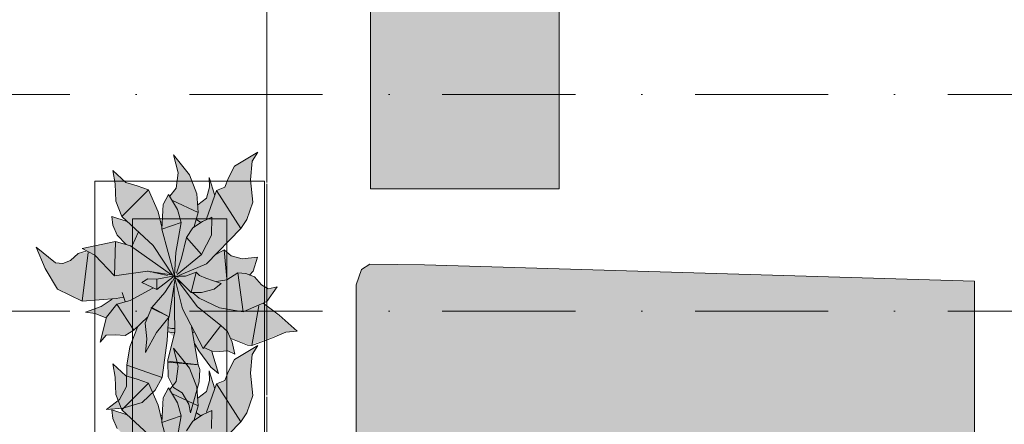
# Model space of a CAD drawing. Header units: millimetres. Extents: x -59761 to 112741, y -57975 to 46221.
# Tile 349 of 421: x 75194 to 77805, y -27875 to -26801. Entities that reach past the tile are written whole.
import ezdxf

# ---------------------------------------------------------------- set-up
doc = ezdxf.new("R2010")
doc.units = ezdxf.units.MM
for name, pattern in [('короткая штриховая', [282.222222, 141.111111, -141.111111]), ('Штриховая', [564.444447, 282.222223, -282.222223]), ('Штрихпунктирная', [670.277762, 352.777767, -176.388884, 0, -141.111112])]:
    doc.linetypes.add(name, pattern=pattern)
for name, color, linetype in [('Интерьер - лежаки 2', 7, 'Continuous'), ('Интерьер - Мебель', 7, 'Continuous'), ('Элемент модели - Границы зон', 7, 'Continuous'), ('Элемент Модели - Зона', 7, 'Continuous'), ('Элемент Модели - Оси', 2, 'Continuous')]:
    doc.layers.add(name, color=color, linetype=linetype)

msp = doc.modelspace()

# ---------------------------------------------------------------- hatches: boundary and pattern name
at = {"layer": 'Интерьер - лежаки 2', "linetype": 'Continuous', "lineweight": 0}
for points in [[(76624.5, -26750), (76124.5, -26750), (76124.5, -27250), (76624.5, -27250)], [(76267.57, -27451.54), (76122.41, -27449.7), (76100.96, -27463.81), (76086.46, -27504.54), (76086.42, -27909.41), (76100.96, -27951.28), (76127.82, -27967.98), (77726.46, -27914.54), (77726.46, -27494.54)]]:
    msp.add_hatch(color=255, dxfattribs=at).paths.add_polyline_path(points)
at = {"layer": 'Интерьер - Мебель', "linetype": 'Continuous', "lineweight": 0}
for points in [[(75238.13, -27404.45), (75261.57, -27461.7), (75294.14, -27516.01), (75359.54, -27547.87), (75439.45, -27542.49), (75411.7, -27561.24), (75368.65, -27577.33), (75394.53, -27580.97), (75423.13, -27592.6), (75408, -27656.74), (75423.53, -27638.13), (75466.35, -27638.41), (75473.91, -27639.02), (75497.33, -27624.69), (75506.28, -27616.65), (75485.77, -27670.55), (75479.27, -27711.33), (75477.86, -27767.42), (75458.84, -27809.16), (75424.09, -27835.63), (75467.88, -27831.82), (75519.1, -27817.1), (75553.79, -27783.83), (75571.8, -27750.79), (75587.5, -27629.01), (75602.77, -27642.9), (75586.11, -27707), (75588.14, -27748.96), (75602.47, -27776.74), (75625.18, -27791.62), (75642.8, -27821.75), (75647.59, -27844.08), (75670.37, -27761.79), (75669.67, -27722.82), (75658.9, -27666.36), (75697.5, -27718.13), (75721.52, -27740.28), (75704.61, -27680.94), (75734.54, -27680.72), (75746.14, -27679.56), (75764.87, -27688.89), (75753.77, -27647.47), (75804.39, -27665.14), (75900.07, -27630.21), (75930.14, -27627.38), (75839.58, -27553.49), (75849.26, -27549.36), (75877.02, -27509.79), (75853.19, -27515.72), (75835.42, -27504.38), (75816.9, -27483.05), (75805.58, -27479.01), (75813.82, -27468.7), (75825.24, -27430.95), (75784.39, -27435.53), (75754.88, -27427.95), (75736.09, -27411.82), (75717.35, -27423.6), (75781.01, -27354.81), (75796.82, -27331), (75812.09, -27285.2), (75806.29, -27225.71), (75811.06, -27176.47), (75825.56, -27153.07), (75763.76, -27189.93), (75738.12, -27245.87), (75716.28, -27254.57), (75711.32, -27267.26), (75696.33, -27220.07), (75697.54, -27245.24), (75689.98, -27274.93), (75667.06, -27292.3), (75663.69, -27262.91), (75644.57, -27212.8), (75602.53, -27159.82), (75614.1, -27207.23), (75608.92, -27248.09), (75592.6, -27269.46), (75588.8, -27264.76), (75578.02, -27285.51), (75571.39, -27351.37), (75561.1, -27311.13), (75536.02, -27252.71), (75475.97, -27232.77), (75441.32, -27201.27), (75447.54, -27236.77), (75448.96, -27282.33), (75464.72, -27323.29), (75479.22, -27337.04), (75438.22, -27323.26), (75441.71, -27346), (75453.08, -27373.03), (75476.93, -27397.28), (75448.34, -27389.89), (75360.18, -27407.93), (75376.79, -27417.09), (75349.19, -27421.68), (75339.3, -27430.81), (75322.96, -27442.55), (75308.88, -27448.23), (75288.9, -27446.12)], [(75238.13, -27917.5), (75261.57, -27974.74), (75294.14, -28029.06), (75359.54, -28060.92), (75439.45, -28055.53), (75411.7, -28074.29), (75368.65, -28090.38), (75394.53, -28094.01), (75423.13, -28105.65), (75408, -28169.79), (75423.53, -28151.17), (75466.35, -28151.46), (75473.91, -28152.06), (75497.33, -28137.74), (75506.28, -28129.69), (75485.77, -28183.59), (75479.27, -28224.38), (75477.86, -28280.47), (75458.84, -28322.2), (75424.09, -28348.68), (75467.88, -28344.86), (75519.1, -28330.15), (75553.79, -28296.87), (75571.8, -28263.83), (75587.5, -28142.05), (75602.77, -28155.95), (75586.11, -28220.05), (75588.14, -28262), (75602.47, -28289.79), (75625.18, -28304.66), (75642.8, -28334.8), (75647.59, -28357.12), (75670.37, -28274.84), (75669.67, -28235.86), (75658.9, -28179.41), (75697.5, -28231.17), (75721.52, -28253.32), (75704.61, -28193.99), (75734.54, -28193.77), (75746.14, -28192.6), (75764.87, -28201.94), (75753.77, -28160.52), (75804.39, -28178.19), (75900.07, -28143.25), (75930.14, -28140.43), (75839.58, -28066.53), (75849.26, -28062.41), (75877.02, -28022.83), (75853.19, -28028.77), (75835.42, -28017.42), (75816.9, -27996.09), (75805.58, -27992.05), (75813.82, -27981.74), (75825.24, -27944), (75784.39, -27948.57), (75754.88, -27940.99), (75736.09, -27924.87), (75717.35, -27936.64), (75781.01, -27867.86), (75796.82, -27844.04), (75812.09, -27798.25), (75806.29, -27738.76), (75811.06, -27689.51), (75825.56, -27666.12), (75763.76, -27702.97), (75738.12, -27758.91), (75716.28, -27767.61), (75711.32, -27780.3), (75696.33, -27733.11), (75697.54, -27758.28), (75689.98, -27787.98), (75667.06, -27805.34), (75663.69, -27775.96), (75644.57, -27725.85), (75602.53, -27672.86), (75614.1, -27720.28), (75608.92, -27761.13), (75592.6, -27782.51), (75588.8, -27777.81), (75578.02, -27798.55), (75571.39, -27864.42), (75561.1, -27824.18), (75536.02, -27765.76), (75475.97, -27745.81), (75441.32, -27714.32), (75447.54, -27749.81), (75448.96, -27795.38), (75464.72, -27836.34), (75479.22, -27850.08), (75438.22, -27836.31), (75441.71, -27859.05), (75453.08, -27886.08), (75476.93, -27910.33), (75448.34, -27902.94), (75360.18, -27920.97), (75376.79, -27930.13), (75349.19, -27934.72), (75339.3, -27943.86), (75322.96, -27955.59), (75308.88, -27961.28), (75288.9, -27959.16)]]:
    msp.add_hatch(color=255, dxfattribs=at).paths.add_polyline_path(points)

# ---------------------------------------------------------------- linework, layer by layer
at = {"layer": 'Интерьер - лежаки 2', "color": 7, "linetype": 'Continuous', "lineweight": 5}
for p, q in [((76124.5, -27250), (76124.5, -26750)), ((76624.5, -26750), (76624.5, -27250)), ((76624.5, -27250), (76124.5, -27250))]:
    msp.add_line(p, q, dxfattribs=at)
at = {"layer": 'Интерьер - лежаки 2', "color": 7, "linetype": 'Continuous', "lineweight": 5, "flags": 128}
msp.add_lwpolyline([(76267.57, -27451.54), (76122.41, -27449.7), (76100.96, -27463.81), (76086.46, -27504.54), (76086.42, -27909.41), (76100.96, -27951.28), (76127.82, -27967.98), (77726.46, -27914.54), (77726.46, -27494.54)], close=True, dxfattribs=at)
at = {"layer": 'Интерьер - Мебель', "color": 7, "linetype": 'Continuous', "lineweight": 15}
for p, q in [((75763.76, -27189.93), (75825.56, -27153.07)), ((75763.76, -27189.93), (75825.56, -27153.07)), ((75811.06, -27176.47), (75825.56, -27153.07)), ((75811.06, -27176.47), (75825.56, -27153.07)), ((75602.53, -27159.82), (75614.1, -27207.23)), ((75602.53, -27159.82), (75644.57, -27212.8)), ((75602.53, -27159.82), (75614.1, -27207.23)), ((75602.53, -27159.82), (75644.57, -27212.8)), ((75806.29, -27225.71), (75811.06, -27176.47)), ((75806.29, -27225.71), (75811.06, -27176.47)), ((75441.32, -27201.27), (75447.54, -27236.77)), ((75441.32, -27201.27), (75475.97, -27232.77)), ((75441.32, -27201.27), (75447.54, -27236.77)), ((75441.32, -27201.27), (75475.97, -27232.77)), ((75748.02, -27220.54), (75763.76, -27189.93)), ((75748.02, -27220.54), (75763.76, -27189.93)), ((75608.92, -27248.09), (75614.1, -27207.23)), ((75608.92, -27248.09), (75614.1, -27207.23)), ((75644.57, -27212.8), (75663.69, -27262.91)), ((75644.57, -27212.8), (75663.69, -27262.91)), ((75696.33, -27220.07), (75697.54, -27245.24)), ((75696.33, -27220.07), (75711.32, -27267.26)), ((75696.33, -27220.07), (75697.54, -27245.24)), ((75696.33, -27220.07), (75711.32, -27267.26)), ((75738.12, -27245.87), (75748.02, -27220.54)), ((75738.12, -27245.87), (75748.02, -27220.54)), ((75806.29, -27225.71), (75812.09, -27285.2)), ((75806.29, -27225.71), (75812.09, -27285.2)), ((75447.54, -27236.77), (75448.96, -27282.33)), ((75447.54, -27236.77), (75448.96, -27282.33)), ((75464.72, -27323.29), (75536.02, -27252.71)), ((75464.72, -27323.29), (75536.02, -27252.71)), ((75475.97, -27232.77), (75505.82, -27241.94)), ((75475.97, -27232.77), (75505.82, -27241.94)), ((75505.82, -27241.94), (75536.02, -27252.71)), ((75505.82, -27241.94), (75536.02, -27252.71)), ((75536.02, -27252.71), (75561.1, -27311.13)), ((75536.02, -27252.71), (75561.1, -27311.13)), ((75592.6, -27269.46), (75608.92, -27248.09)), ((75592.6, -27269.46), (75608.92, -27248.09)), ((75689.43, -27329.55), (75716.28, -27254.57)), ((75689.43, -27329.55), (75716.28, -27254.57)), ((75689.98, -27274.93), (75697.54, -27245.24)), ((75689.98, -27274.93), (75697.54, -27245.24)), ((75716.28, -27254.57), (75738.12, -27245.87)), ((75716.28, -27254.57), (75738.12, -27245.87)), ((75716.28, -27254.57), (75781.01, -27354.81)), ((75716.28, -27254.57), (75781.01, -27354.81)), ((75448.96, -27282.33), (75464.72, -27323.29)), ((75448.96, -27282.33), (75464.72, -27323.29)), ((75574.98, -27291.35), (75588.8, -27264.76)), ((75574.98, -27291.35), (75588.8, -27264.76)), ((75588.8, -27264.76), (75612.73, -27304.81)), ((75588.8, -27264.76), (75612.73, -27304.81)), ((75599.54, -27280.54), (75667.44, -27312.83)), ((75599.54, -27280.54), (75667.44, -27312.83)), ((75663.69, -27262.91), (75667.44, -27312.83)), ((75663.69, -27262.91), (75667.44, -27312.83)), ((75667.06, -27292.3), (75689.98, -27274.93)), ((75667.06, -27292.3), (75689.98, -27274.93)), ((75571.03, -27357.37), (75574.98, -27291.35)), ((75571.03, -27357.37), (75574.98, -27291.35)), ((75612.73, -27304.81), (75622.87, -27339.05)), ((75612.73, -27304.81), (75622.87, -27339.05)), ((75796.82, -27331), (75812.09, -27285.2)), ((75796.82, -27331), (75812.09, -27285.2)), ((75438.22, -27323.26), (75441.71, -27346)), ((75438.22, -27323.26), (75479.22, -27337.04)), ((75438.22, -27323.26), (75441.71, -27346)), ((75438.22, -27323.26), (75479.22, -27337.04)), ((75464.72, -27323.29), (75548.21, -27400.48)), ((75464.72, -27323.29), (75548.21, -27400.48)), ((75561.1, -27311.13), (75571.38, -27351.35)), ((75561.1, -27311.13), (75571.38, -27351.35)), ((75653.75, -27353.01), (75679.43, -27336.25)), ((75653.75, -27353.01), (75679.43, -27336.25)), ((75657.26, -27349.48), (75667.44, -27312.83)), ((75657.26, -27349.48), (75667.44, -27312.83)), ((75663.38, -27331.19), (75674.55, -27338.92)), ((75663.38, -27331.19), (75674.55, -27338.92)), ((75679.43, -27336.25), (75703.53, -27325.12)), ((75679.43, -27336.25), (75703.53, -27325.12)), ((75702.68, -27373.11), (75703.53, -27325.12)), ((75702.68, -27373.11), (75703.53, -27325.12)), ((75781.02, -27354.81), (75796.82, -27331)), ((75781.02, -27354.81), (75796.82, -27331)), ((75441.71, -27346), (75453.08, -27373.03)), ((75441.71, -27346), (75453.08, -27373.03)), ((75567.79, -27338.76), (75572.15, -27337.37)), ((75567.79, -27338.76), (75572.15, -27337.37)), ((75571.03, -27357.37), (75622.87, -27339.05)), ((75571.03, -27357.37), (75622.87, -27339.05)), ((75571.03, -27357.37), (75604.65, -27481.22)), ((75571.03, -27357.37), (75604.65, -27481.22)), ((75607.92, -27418.83), (75622.87, -27339.05)), ((75607.92, -27418.83), (75622.87, -27339.05)), ((75636.98, -27378.83), (75653.75, -27353.01)), ((75636.98, -27378.83), (75653.75, -27353.01)), ((75689.66, -27448.86), (75781.02, -27354.81)), ((75689.66, -27448.86), (75781.02, -27354.81)), ((75453.08, -27373.03), (75476.93, -27397.28)), ((75453.08, -27373.03), (75476.93, -27397.28)), ((75492.59, -27400.97), (75508.55, -27366.19)), ((75492.59, -27400.97), (75508.55, -27366.19)), ((75623.76, -27434.2), (75636.98, -27378.83)), ((75623.76, -27434.2), (75636.98, -27378.83)), ((75636.98, -27378.83), (75676.01, -27424.26)), ((75636.98, -27378.83), (75676.01, -27424.26)), ((75676.01, -27424.26), (75702.68, -27373.11)), ((75676.01, -27424.26), (75702.68, -27373.11)), ((75238.13, -27404.45), (75261.57, -27461.69)), ((75238.13, -27404.45), (75288.9, -27446.12)), ((75238.13, -27404.45), (75261.57, -27461.69)), ((75238.13, -27404.45), (75288.9, -27446.12)), ((75349.19, -27421.67), (75371.98, -27414.37)), ((75349.19, -27421.67), (75371.98, -27414.37)), ((75360.18, -27407.93), (75448.34, -27389.89)), ((75360.18, -27407.93), (75448.34, -27389.89)), ((75360.18, -27407.93), (75393.4, -27426.25)), ((75360.18, -27407.93), (75393.4, -27426.25)), ((75445.6, -27481.09), (75448.33, -27389.89)), ((75445.6, -27481.09), (75448.33, -27389.89)), ((75448.34, -27389.89), (75488.35, -27400.92)), ((75448.34, -27389.89), (75488.35, -27400.92)), ((75488.35, -27400.92), (75597.03, -27478.55)), ((75488.35, -27400.92), (75597.03, -27478.55)), ((75548.21, -27400.48), (75600.96, -27480.54)), ((75548.21, -27400.48), (75600.96, -27480.54)), ((75714.73, -27424.44), (75736.09, -27411.82)), ((75714.73, -27424.44), (75736.09, -27411.82)), ((75736.09, -27411.82), (75743.36, -27489.02)), ((75736.09, -27411.82), (75754.88, -27427.95)), ((75736.09, -27411.82), (75743.36, -27489.02)), ((75736.09, -27411.82), (75754.88, -27427.95)), ((75308.88, -27448.23), (75329.41, -27439.95)), ((75308.88, -27448.23), (75329.41, -27439.95)), ((75329.41, -27439.95), (75349.19, -27421.67)), ((75329.41, -27439.95), (75349.19, -27421.67)), ((75359.54, -27547.87), (75375.83, -27418.87)), ((75359.54, -27547.87), (75375.83, -27418.87)), ((75393.4, -27426.25), (75445.6, -27481.09)), ((75393.4, -27426.25), (75445.6, -27481.09)), ((75604.65, -27481.22), (75607.92, -27418.83)), ((75604.65, -27481.22), (75607.92, -27418.83)), ((75609.74, -27473.73), (75623.76, -27434.2)), ((75609.74, -27473.73), (75623.76, -27434.2)), ((75611.84, -27476.99), (75676.01, -27424.26)), ((75611.84, -27476.99), (75676.01, -27424.26)), ((75716.49, -27420.8), (75717.35, -27423.6)), ((75716.49, -27420.8), (75717.35, -27423.6)), ((75754.88, -27427.95), (75784.39, -27435.53)), ((75754.88, -27427.95), (75784.39, -27435.53)), ((75784.39, -27435.53), (75825.24, -27430.95)), ((75784.39, -27435.53), (75825.24, -27430.95)), ((75813.82, -27468.7), (75825.24, -27430.95)), ((75813.82, -27468.7), (75825.24, -27430.95)), ((75261.57, -27461.69), (75294.14, -27516.01)), ((75261.57, -27461.69), (75294.14, -27516.01)), ((75288.9, -27446.12), (75308.88, -27448.23)), ((75288.9, -27446.12), (75308.88, -27448.23)), ((75616.52, -27479.7), (75689.66, -27448.86)), ((75616.52, -27479.7), (75689.66, -27448.86)), ((75445.6, -27481.09), (75533.47, -27468.25)), ((75445.6, -27481.09), (75533.47, -27468.25)), ((75517.74, -27498.86), (75533.67, -27488.64)), ((75517.74, -27498.86), (75533.67, -27488.64)), ((75533.47, -27468.25), (75597.03, -27478.55)), ((75533.47, -27468.25), (75597.03, -27478.55)), ((75533.67, -27488.64), (75557.56, -27489.51)), ((75533.67, -27488.64), (75557.56, -27489.51)), ((75533.91, -27468.53), (75535.03, -27468.77)), ((75533.91, -27468.53), (75535.03, -27468.77)), ((75540.61, -27469.99), (75542.84, -27470.47)), ((75540.61, -27469.99), (75542.84, -27470.47)), ((75547.3, -27471.45), (75551.77, -27472.42)), ((75547.3, -27471.45), (75551.77, -27472.42)), ((75554, -27472.91), (75586.32, -27479.96)), ((75554, -27472.91), (75586.32, -27479.96)), ((75557.56, -27489.51), (75604.65, -27481.22)), ((75557.56, -27489.51), (75604.65, -27481.22)), ((75557.56, -27489.51), (75557.81, -27516.69)), ((75557.56, -27489.51), (75557.81, -27516.69)), ((75557.81, -27516.69), (75600.09, -27484.67)), ((75557.81, -27516.69), (75600.09, -27484.67)), ((75590.23, -27589.8), (75606.15, -27487.76)), ((75590.23, -27589.8), (75606.15, -27487.76)), ((75599.78, -27494.67), (75607.23, -27480.78)), ((75599.78, -27494.67), (75607.23, -27480.78)), ((75600.63, -27484.37), (75607.23, -27480.78)), ((75600.63, -27484.37), (75607.23, -27480.78)), ((75601.78, -27481.73), (75604.04, -27482.27)), ((75601.78, -27481.73), (75604.04, -27482.27)), ((75603.51, -27482.09), (75604.65, -27481.22)), ((75603.51, -27482.09), (75604.65, -27481.22)), ((75606.02, -27486.82), (75626.01, -27568.1)), ((75606.02, -27486.82), (75626.01, -27568.1)), ((75606.3, -27482.82), (75614.22, -27484.74)), ((75606.3, -27482.82), (75614.22, -27484.74)), ((75606.3, -27485.6), (75623.2, -27500.06)), ((75606.3, -27485.6), (75623.2, -27500.06)), ((75610.07, -27481.37), (75634.03, -27482.03)), ((75610.07, -27481.37), (75634.03, -27482.03)), ((75612.7, -27492.01), (75665.21, -27562.35)), ((75612.7, -27492.01), (75665.21, -27562.35)), ((75614.4, -27490.89), (75648.83, -27525)), ((75614.4, -27490.89), (75648.83, -27525)), ((75634.03, -27482.03), (75662.39, -27471.23)), ((75634.03, -27482.03), (75662.39, -27471.23)), ((75648.83, -27525), (75662.39, -27471.23)), ((75648.83, -27525), (75662.39, -27471.23)), ((75662.39, -27471.23), (75671.3, -27480.3)), ((75662.39, -27471.23), (75671.3, -27480.3)), ((75671.3, -27480.3), (75688.05, -27486.86)), ((75671.3, -27480.3), (75688.05, -27486.86)), ((75688.05, -27486.86), (75728.75, -27501.08)), ((75688.05, -27486.86), (75728.75, -27501.08)), ((75715.84, -27495.57), (75743.38, -27491.28)), ((75715.84, -27495.57), (75743.38, -27491.28)), ((75743.38, -27491.28), (75772.97, -27473.27)), ((75743.38, -27491.28), (75772.97, -27473.27)), ((75772.97, -27473.27), (75786.71, -27576.23)), ((75772.97, -27473.27), (75794.25, -27474.97)), ((75772.97, -27473.27), (75786.71, -27576.23)), ((75772.97, -27473.27), (75794.25, -27474.97)), ((75794.25, -27474.97), (75816.9, -27483.05)), ((75794.25, -27474.97), (75816.9, -27483.05)), ((75803.89, -27478.94), (75813.82, -27468.7)), ((75803.89, -27478.94), (75813.82, -27468.7)), ((75816.9, -27483.05), (75835.42, -27504.38)), ((75816.9, -27483.05), (75835.42, -27504.38)), ((75294.14, -27516.01), (75359.54, -27547.87)), ((75294.14, -27516.01), (75359.54, -27547.87)), ((75487.43, -27546.07), (75547.3, -27513.44)), ((75487.43, -27546.07), (75547.3, -27513.44)), ((75517.74, -27498.86), (75557.81, -27516.69)), ((75517.74, -27498.86), (75557.81, -27516.69)), ((75579.15, -27525.18), (75598.35, -27494.83)), ((75579.15, -27525.18), (75598.35, -27494.83)), ((75603.85, -27505.61), (75605.98, -27630.54)), ((75603.85, -27505.61), (75605.98, -27630.54)), ((75676.63, -27524.61), (75710.13, -27515.93)), ((75676.63, -27524.61), (75710.13, -27515.93)), ((75710.13, -27515.93), (75728.75, -27501.08)), ((75710.13, -27515.93), (75728.75, -27501.08)), ((75835.42, -27504.38), (75853.19, -27515.72)), ((75835.42, -27504.38), (75853.19, -27515.72)), ((75849.26, -27549.36), (75877.02, -27509.79)), ((75849.26, -27549.36), (75877.02, -27509.79)), ((75853.19, -27515.72), (75877.02, -27509.79)), ((75853.19, -27515.72), (75877.02, -27509.79)), ((75359.54, -27547.87), (75450.09, -27541)), ((75359.54, -27547.87), (75450.09, -27541)), ((75410.06, -27562.35), (75439.45, -27542.49)), ((75410.06, -27562.35), (75439.45, -27542.49)), ((75450.09, -27541), (75469.13, -27537.07)), ((75450.09, -27541), (75469.13, -27537.07)), ((75465.84, -27524.84), (75474.05, -27548.69)), ((75465.84, -27524.84), (75474.05, -27548.69)), ((75544.53, -27565.25), (75579.15, -27525.18)), ((75544.53, -27565.25), (75579.15, -27525.18)), ((75648.83, -27525), (75676.63, -27524.61)), ((75648.83, -27525), (75676.63, -27524.61)), ((75653.34, -27525.84), (75670.23, -27540.29)), ((75653.34, -27525.84), (75670.23, -27540.29)), ((75670.23, -27540.29), (75724.45, -27565.51)), ((75670.23, -27540.29), (75724.45, -27565.51)), ((75368.65, -27577.33), (75410.06, -27562.35)), ((75368.65, -27577.33), (75410.06, -27562.35)), ((75424.39, -27590.14), (75451.86, -27555.77)), ((75424.39, -27590.14), (75451.86, -27555.77)), ((75451.86, -27555.77), (75487.43, -27546.07)), ((75451.86, -27555.77), (75487.43, -27546.07)), ((75451.86, -27555.77), (75497.33, -27624.69)), ((75451.86, -27555.77), (75497.33, -27624.69)), ((75526.93, -27606.68), (75544.53, -27565.25)), ((75526.93, -27606.68), (75544.53, -27565.25)), ((75541.92, -27566.09), (75544.53, -27565.25)), ((75541.92, -27566.09), (75544.53, -27565.25)), ((75541.92, -27566.09), (75590.23, -27589.8)), ((75541.92, -27566.09), (75590.23, -27589.8)), ((75544.53, -27565.25), (75590.23, -27589.8)), ((75544.53, -27565.25), (75590.23, -27589.8)), ((75626.01, -27568.1), (75680.65, -27673.28)), ((75626.01, -27568.1), (75680.65, -27673.28)), ((75665.21, -27562.35), (75727.51, -27612.25)), ((75665.21, -27562.35), (75727.51, -27612.25)), ((75724.45, -27565.51), (75786.71, -27576.23)), ((75724.45, -27565.51), (75786.71, -27576.23)), ((75786.71, -27576.23), (75849.26, -27549.36)), ((75786.71, -27576.23), (75849.26, -27549.36)), ((75810.12, -27665.86), (75828.23, -27560.53)), ((75810.12, -27665.86), (75828.23, -27560.53)), ((75839.58, -27553.49), (75881.98, -27584.88)), ((75839.58, -27553.49), (75881.98, -27584.88)), ((75368.65, -27577.33), (75394.53, -27580.96)), ((75368.65, -27577.33), (75394.53, -27580.96)), ((75394.53, -27580.96), (75423.13, -27592.6)), ((75394.53, -27580.96), (75423.13, -27592.6)), ((75408, -27656.74), (75424.39, -27590.14)), ((75408, -27656.74), (75424.39, -27590.14)), ((75497.33, -27624.69), (75532.79, -27590.81)), ((75497.33, -27624.69), (75532.79, -27590.81)), ((75557.26, -27631.05), (75590.23, -27589.8)), ((75557.26, -27631.05), (75590.23, -27589.8)), ((75585.59, -27652.64), (75588.8, -27592.63)), ((75585.59, -27652.64), (75588.8, -27592.63)), ((75881.98, -27584.88), (75930.14, -27627.38)), ((75881.98, -27584.88), (75930.14, -27627.38)), ((75485.98, -27669.24), (75506.28, -27616.65)), ((75485.98, -27669.24), (75506.28, -27616.65)), ((75526.93, -27606.68), (75531.57, -27647.8)), ((75526.93, -27606.68), (75531.57, -27647.8)), ((75588.77, -27619.13), (75598.04, -27620.99)), ((75588.77, -27619.13), (75598.04, -27620.99)), ((75598.04, -27620.99), (75604.58, -27620.61)), ((75598.04, -27620.99), (75604.58, -27620.61)), ((75650.16, -27616.07), (75667.65, -27716.65)), ((75650.16, -27616.07), (75667.65, -27716.65)), ((75680.65, -27673.28), (75727.51, -27612.25)), ((75680.65, -27673.28), (75727.51, -27612.25)), ((75727.51, -27612.25), (75745, -27628.8)), ((75727.51, -27612.25), (75745, -27628.8)), ((75408, -27656.74), (75423.53, -27638.13)), ((75408, -27656.74), (75423.53, -27638.13)), ((75423.53, -27638.13), (75448.38, -27636.98)), ((75423.53, -27638.13), (75448.38, -27636.98)), ((75448.38, -27636.98), (75473.91, -27639.02)), ((75448.38, -27636.98), (75473.91, -27639.02)), ((75473.91, -27639.02), (75497.33, -27624.69)), ((75473.91, -27639.02), (75497.33, -27624.69)), ((75528.32, -27684.63), (75557.26, -27631.05)), ((75528.32, -27684.63), (75557.26, -27631.05)), ((75528.32, -27684.63), (75531.57, -27647.8)), ((75528.32, -27684.63), (75531.57, -27647.8)), ((75586.1, -27707), (75605.98, -27630.54)), ((75586.1, -27707), (75605.98, -27630.54)), ((75587.5, -27629.01), (75597.57, -27631.02)), ((75587.5, -27629.01), (75597.57, -27631.02)), ((75597.57, -27631.02), (75605.37, -27630.58)), ((75597.57, -27631.02), (75605.37, -27630.58)), ((75654.47, -27630.77), (75656.73, -27629.29)), ((75654.47, -27630.77), (75656.73, -27629.29)), ((75745, -27628.8), (75758.03, -27657)), ((75745, -27628.8), (75758.03, -27657)), ((75753.77, -27647.47), (75798.66, -27664.42)), ((75753.77, -27647.47), (75798.66, -27664.42)), ((75810.12, -27665.86), (75864.23, -27645.11)), ((75810.12, -27665.86), (75864.23, -27645.11)), ((75864.23, -27645.11), (75900.07, -27630.21)), ((75864.23, -27645.11), (75900.07, -27630.21)), ((75900.07, -27630.21), (75930.14, -27627.38)), ((75900.07, -27630.21), (75930.14, -27627.38)), ((75478.26, -27717.72), (75485.98, -27669.24)), ((75478.26, -27717.72), (75485.98, -27669.24)), ((75571.8, -27750.79), (75585.59, -27652.64)), ((75571.8, -27750.79), (75585.59, -27652.64)), ((75602.53, -27672.86), (75614.1, -27720.28)), ((75602.53, -27672.86), (75644.57, -27725.85)), ((75602.53, -27672.86), (75614.1, -27720.28)), ((75602.53, -27672.86), (75644.57, -27725.85)), ((75658.22, -27660.25), (75669.6, -27680.24)), ((75658.22, -27660.25), (75669.6, -27680.24)), ((75682.22, -27671.25), (75704.61, -27680.94)), ((75682.22, -27671.25), (75704.61, -27680.94)), ((75758.03, -27657), (75764.87, -27688.89)), ((75758.03, -27657), (75764.87, -27688.89)), ((75763.76, -27702.97), (75825.56, -27666.12)), ((75763.76, -27702.97), (75825.56, -27666.12)), ((75798.66, -27664.42), (75810.12, -27665.86)), ((75798.66, -27664.42), (75810.12, -27665.86)), ((75811.06, -27689.51), (75825.56, -27666.12)), ((75811.06, -27689.51), (75825.56, -27666.12)), ((75669.6, -27680.24), (75701.07, -27722.97)), ((75669.6, -27680.24), (75701.07, -27722.97)), ((75703.97, -27681.61), (75721.52, -27740.28)), ((75703.97, -27681.61), (75721.52, -27740.28)), ((75704.61, -27680.94), (75722.93, -27681.89)), ((75704.61, -27680.94), (75722.93, -27681.89)), ((75722.93, -27681.89), (75746.14, -27679.56)), ((75722.93, -27681.89), (75746.14, -27679.56)), ((75746.14, -27679.56), (75764.87, -27688.89)), ((75746.14, -27679.56), (75764.87, -27688.89)), ((75806.29, -27738.76), (75811.06, -27689.51)), ((75806.29, -27738.76), (75811.06, -27689.51)), ((75441.32, -27714.32), (75447.54, -27749.81)), ((75441.32, -27714.32), (75475.97, -27745.81)), ((75441.32, -27714.32), (75447.54, -27749.81)), ((75441.32, -27714.32), (75475.97, -27745.81)), ((75477.81, -27774.1), (75478.26, -27717.72)), ((75477.81, -27774.1), (75478.26, -27717.72)), ((75478.26, -27717.72), (75571.8, -27750.79)), ((75478.26, -27717.72), (75571.8, -27750.79)), ((75586.1, -27707), (75663.25, -27716.13)), ((75586.1, -27707), (75663.25, -27716.13)), ((75586.79, -27710.19), (75588.14, -27748.96)), ((75586.79, -27710.19), (75667.65, -27716.65)), ((75586.79, -27710.19), (75588.14, -27748.96)), ((75586.79, -27710.19), (75667.65, -27716.65)), ((75608.92, -27761.13), (75614.1, -27720.28)), ((75608.92, -27761.13), (75614.1, -27720.28)), ((75644.57, -27725.85), (75663.69, -27775.95)), ((75644.57, -27725.85), (75663.69, -27775.95)), ((75667.65, -27716.65), (75671.69, -27728.99)), ((75667.65, -27716.65), (75671.69, -27728.99)), ((75701.07, -27722.97), (75721.52, -27740.28)), ((75701.07, -27722.97), (75721.52, -27740.28)), ((75748.02, -27733.58), (75763.76, -27702.97)), ((75748.02, -27733.58), (75763.76, -27702.97)), ((75447.54, -27749.81), (75448.96, -27795.38)), ((75447.54, -27749.81), (75448.96, -27795.38)), ((75475.97, -27745.81), (75505.82, -27754.99)), ((75475.97, -27745.81), (75505.82, -27754.99)), ((75553.79, -27783.83), (75571.8, -27750.79)), ((75553.79, -27783.83), (75571.8, -27750.79)), ((75588.14, -27748.96), (75602.47, -27776.74)), ((75588.14, -27748.96), (75602.47, -27776.74)), ((75670.37, -27761.79), (75671.69, -27728.99)), ((75670.37, -27761.79), (75671.69, -27728.99)), ((75696.33, -27733.11), (75697.54, -27758.28)), ((75696.33, -27733.11), (75711.32, -27780.3)), ((75696.33, -27733.11), (75697.54, -27758.28)), ((75696.33, -27733.11), (75711.32, -27780.3)), ((75738.12, -27758.91), (75748.02, -27733.58)), ((75738.12, -27758.91), (75748.02, -27733.58)), ((75806.29, -27738.76), (75812.09, -27798.25)), ((75806.29, -27738.76), (75812.09, -27798.25)), ((75458.84, -27809.16), (75477.81, -27774.1)), ((75458.84, -27809.16), (75477.81, -27774.1)), ((75464.72, -27836.33), (75536.02, -27765.76)), ((75464.72, -27836.33), (75536.02, -27765.76)), ((75505.82, -27754.99), (75536.02, -27765.76)), ((75505.82, -27754.99), (75536.02, -27765.76)), ((75536.02, -27765.76), (75561.1, -27824.18)), ((75536.02, -27765.76), (75561.1, -27824.18)), ((75574.98, -27804.39), (75588.8, -27777.81)), ((75574.98, -27804.39), (75588.8, -27777.81)), ((75588.8, -27777.81), (75612.73, -27817.85)), ((75588.8, -27777.81), (75612.73, -27817.85)), ((75592.6, -27782.51), (75608.92, -27761.13)), ((75592.6, -27782.51), (75608.92, -27761.13)), ((75602.47, -27776.74), (75625.18, -27791.62)), ((75602.47, -27776.74), (75625.18, -27791.62)), ((75647.59, -27844.08), (75670.37, -27761.79)), ((75647.59, -27844.08), (75670.37, -27761.79)), ((75663.69, -27775.95), (75667.44, -27825.88)), ((75663.69, -27775.95), (75667.44, -27825.88)), ((75689.43, -27842.59), (75716.28, -27767.61)), ((75689.43, -27842.59), (75716.28, -27767.61)), ((75689.98, -27787.98), (75697.54, -27758.28)), ((75689.98, -27787.98), (75697.54, -27758.28)), ((75716.28, -27767.61), (75738.12, -27758.91)), ((75716.28, -27767.61), (75738.12, -27758.91)), ((75716.28, -27767.61), (75781.01, -27867.86)), ((75716.28, -27767.61), (75781.01, -27867.86)), ((75448.96, -27795.38), (75464.72, -27836.33)), ((75448.96, -27795.38), (75464.72, -27836.33)), ((75519.1, -27817.1), (75553.79, -27783.83)), ((75519.1, -27817.1), (75553.79, -27783.83)), ((75571.03, -27870.42), (75574.98, -27804.39)), ((75571.03, -27870.42), (75574.98, -27804.39)), ((75599.54, -27793.58), (75667.44, -27825.88)), ((75599.54, -27793.58), (75667.44, -27825.88)), ((75625.18, -27791.62), (75642.8, -27821.75)), ((75625.18, -27791.62), (75642.8, -27821.75)), ((75667.06, -27805.34), (75689.98, -27787.98)), ((75667.06, -27805.34), (75689.98, -27787.98)), ((75796.82, -27844.04), (75812.09, -27798.25)), ((75796.82, -27844.04), (75812.09, -27798.25)), ((75424.09, -27835.63), (75458.84, -27809.16)), ((75424.09, -27835.63), (75458.84, -27809.16)), ((75424.09, -27835.63), (75467.88, -27831.82)), ((75424.09, -27835.63), (75467.88, -27831.82)), ((75467.88, -27831.82), (75519.1, -27817.1)), ((75467.88, -27831.82), (75519.1, -27817.1)), ((75561.1, -27824.18), (75571.38, -27864.39)), ((75561.1, -27824.18), (75571.38, -27864.39)), ((75612.73, -27817.85), (75622.87, -27852.1)), ((75612.73, -27817.85), (75622.87, -27852.1)), ((75642.8, -27821.75), (75647.59, -27844.08)), ((75642.8, -27821.75), (75647.59, -27844.08)), ((75657.26, -27862.52), (75667.44, -27825.88)), ((75657.26, -27862.52), (75667.44, -27825.88)), ((75438.22, -27836.31), (75441.71, -27859.05)), ((75438.22, -27836.31), (75479.22, -27850.08)), ((75438.22, -27836.31), (75441.71, -27859.05)), ((75438.22, -27836.31), (75479.22, -27850.08)), ((75441.71, -27859.05), (75453.08, -27886.08)), ((75441.71, -27859.05), (75453.08, -27886.08)), ((75464.72, -27836.33), (75548.21, -27913.52)), ((75464.72, -27836.33), (75548.21, -27913.52)), ((75567.79, -27851.81), (75572.15, -27850.41)), ((75567.79, -27851.81), (75572.15, -27850.41)), ((75571.03, -27870.42), (75622.87, -27852.1)), ((75571.03, -27870.42), (75622.87, -27852.1)), ((75607.92, -27931.87), (75622.87, -27852.1)), ((75607.92, -27931.87), (75622.87, -27852.1)), ((75653.75, -27866.05), (75679.43, -27849.3)), ((75653.75, -27866.05), (75679.43, -27849.3)), ((75663.38, -27844.23), (75674.55, -27851.97)), ((75663.38, -27844.23), (75674.55, -27851.97)), ((75679.43, -27849.3), (75703.53, -27838.16)), ((75679.43, -27849.3), (75703.53, -27838.16)), ((75702.68, -27886.15), (75703.53, -27838.16)), ((75702.68, -27886.15), (75703.53, -27838.16)), ((75781.02, -27867.86), (75796.82, -27844.04)), ((75781.02, -27867.86), (75796.82, -27844.04)), ((75571.03, -27870.42), (75604.65, -27994.27)), ((75571.03, -27870.42), (75604.65, -27994.27)), ((75636.98, -27891.88), (75653.75, -27866.05)), ((75636.98, -27891.88), (75653.75, -27866.05)), ((75689.66, -27961.9), (75781.02, -27867.86)), ((75689.66, -27961.9), (75781.02, -27867.86))]:
    msp.add_line(p, q, dxfattribs=at)
at = {"layer": 'Интерьер - Мебель', "color": 7, "linetype": 'Continuous', "lineweight": 5}
for p, q in [((75393.46, -27229.26), (75393.46, -28729.26)), ((75843.46, -27229.26), (75393.46, -27229.26)), ((75843.46, -28729.26), (75843.46, -27229.26)), ((75493.46, -27329.26), (75493.46, -28629.26)), ((75743.46, -27329.26), (75493.46, -27329.26)), ((75743.46, -28629.26), (75743.46, -27329.26))]:
    msp.add_line(p, q, dxfattribs=at)
at = {"layer": 'Элемент модели - Границы зон', "color": 7, "linetype": 'короткая штриховая', "lineweight": 15}
for points in [[(96025, -9000), (94825, -9000), (75238.88, -9000), (75238.88, -16794.88), (75850, -16794.88), (75850, -35690.78)], [(80700, -17700), (80700, -26250), (80650, -26250), (80650, -27750), (80700, -27750), (80700, -35699.94), (75850, -35699.94), (75850, -16794.88)]]:
    msp.add_lwpolyline(points, dxfattribs=at)
at = {"layer": 'Элемент Модели - Зона', "color": 253, "linetype": 'Штриховая', "lineweight": 15, "flags": 128}
for points in [[(-8890, -17680), (-3119.74, -17680), (-3119.74, -14858.42), (142.53, -11594.86), (156.67, -11609), (156.67, -11580), (18300, -11580), (18300, -11600), (32399.73, -11600), (32399.73, -11580), (69081.36, -11580), (72316.72, -14823.47), (72320.06, -15158.11), (72320.06, -17695), (72360, -17695), (72360, -19700), (72120, -19700), (72120, -18300), (71700, -18300), (71700, -17900), (63300, -17900), (63300, -18300), (62700, -18300), (62700, -17900), (54320, -17900), (54320, -27030), (62700, -27030), (62700, -26350), (63300, -26350), (63300, -27540), (67380, -27540), (67380, -26630), (67500, -26630), (67500, -27660), (62920, -27660), (62920, -32819.89), (72120, -32819.89), (72120, -27750), (71650, -27750), (71650, -26250), (72120, -26250), (72120, -21200), (72360, -21200), (72360, -33849.94), (72120, -33849.94), (72120, -33059.89), (54320, -33059.89), (54320, -39349.94), (72120, -39349.94), (72120, -36299.94), (71700.06, -36299.94), (71700.06, -35674.44), (72120, -35674.44), (72120, -35349.94), (72360, -35349.94), (72360, -35679.94), (75850, -35679.94), (75850, -16794.88), (75238.88, -16794.88), (75238.88, -9000), (80700, -9000), (80700, -8700), (81300, -8700), (81300, -9000), (87517.1, -9000), (87517.1, -320), (85530, -320), (85530, 300), (84182.9, 300), (81300, 300), (81300, -300), (80700, -300), (80700, 212.5), (79799.78, 212.5), (72300, 212.5), (72300, -300), (71700, -300), (71700, 212.5), (63300, 212.5), (63300, -300), (62700, -300), (62700, 212.5), (54300, 212.5), (54300, -300), (53700, -300), (53700, 212.5), (45650, 212.5), (45650, -300), (45050, -300), (44950, -300), (44950, -5367.2), (32450.06, -5367.2), (32450.06, -200), (32450.06, 7690), (32460.06, 7690), (32460.06, 13850), (29720, 13850), (29720, 5730), (28964.53, 5730), (28964.53, 212), (27300.06, 212), (27300.06, -300), (26700.06, -300), (26700.06, 212), (18300, 212), (18300, -300), (17700, -300), (17700, 212), (16025.03, 212), (16025.03, -7500), (16025.03, -9042.59), (9300, -9042.59), (9300, -9300), (8700, -9300), (8700, -9042.59), (300, -9042.59), (300, -9300), (-300, -9300), (-300, -9042.59), (-8250, -9042.59), (-8250, -9300), (-8850, -9300), (-8850, -9042.59), (-8890, -9042.59)], [(75850, -35690.78), (75850, -35699.94), (77410, -35699.94), (77410, -35679.94), (80725, -35679.94), (80725, -29900), (80700, -29900), (80700, -28400), (80725, -28400), (80725, -27750), (80650, -27750), (80650, -26250), (80725, -26250), (80725, -25600), (80700, -25600), (80700, -24100), (80725, -24100), (80725, -18300), (80700, -18300), (80700, -17700), (81300, -17700), (81300, -18175), (89700, -18175), (89700, -17700), (90300, -17700), (90300, -18175), (96025, -18175), (96025, -9000), (93380.68, -9000), (90300, -9000), (90300, -9300), (89700, -9300), (89700, -9000), (81300, -9000), (81300, -9300), (80700, -9300), (80700, -9000), (77696.33, -9000), (77696.33, -11247.67), (79332.5, -11247.67), (79332.5, -14421.89), (77696.33, -14421.89), (77696.33, -16794.88), (75850, -16794.88)]]:
    msp.add_lwpolyline(points, close=True, dxfattribs=at)
at = {"layer": 'Элемент Модели - Оси', "color": 7, "linetype": 'Штрихпунктирная', "lineweight": 15}
for p, q in [((-57760.58, -27000), (110650, -27000)), ((-57760.58, -27575), (110650, -27575))]:
    msp.add_line(p, q, dxfattribs=at)

doc.saveas('drawing.dxf')
